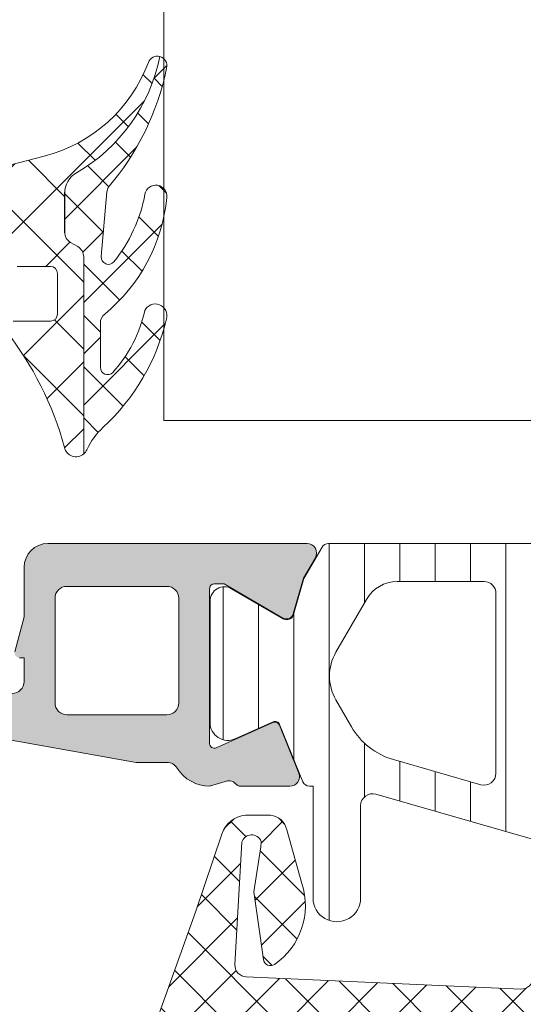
# Model space of a CAD drawing. Header units: millimetres. Extents: x 213386 to 506888, y 183055 to 450952.
# Tile 665 of 1056: x 373059 to 373081, y 339283 to 339325. Entities that reach past the tile are written whole.
import ezdxf

# ---------------------------------------------------------------- set-up
doc = ezdxf.new("R2010")
doc.units = ezdxf.units.MM
doc.layers.add('FASÁDA DETAILNÍ', color=255, linetype='Continuous', lineweight=0)
doc.layers.add('NOVA', color=255, linetype='Continuous', lineweight=0)
pattern_1 = [(135, (0, 0), (-1.077630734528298, -1.077630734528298), []), (225, (0, 0), (1.077630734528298, -1.077630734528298), [])]

# ---------------------------------------------------------------- blocks, each defined once
blk = doc.blocks.new('A$C69D17D4D')
at = {"layer": 'FASÁDA DETAILNÍ'}
h = blk.add_hatch(dxfattribs=at)
h.set_pattern_fill('ANSI37', color=256, scale=0.625, angle=90, style=0)
h.set_pattern_definition([(135, (0, 0), (-1.403165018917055, -1.403165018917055), []), (225, (0, 0), (1.403165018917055, -1.403165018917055), [])])
edge = h.paths.add_edge_path()
edge.add_ellipse((-24900.19754156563, 21563.88684667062), major_axis=(-5.039467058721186, 0), ratio=1, start_angle=299.7917844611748, end_angle=355.0355387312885, ccw=False)
edge.add_ellipse((-24902.5523417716, 21567.99993115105), major_axis=(-0.3000000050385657, 0), ratio=1, start_angle=270.00069261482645, end_angle=299.79217298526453, ccw=False)
edge.add_line((-24902.55234539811, 21568.29993115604), (-24902.01806139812, 21568.29993415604))
edge.add_ellipse((-24902.01806016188, 21567.99993439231), major_axis=(-0.2999997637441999, 0), ratio=1, start_angle=179.9999548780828, end_angle=270.0002361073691, ccw=False)
edge.add_line((-24901.71806039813, 21567.99993415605), (-24901.71806039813, 21566.44993715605))
edge.add_ellipse((-24901.41804975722, 21566.44994479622), major_axis=(-0.3000106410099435, 0), ratio=1, start_angle=0.001459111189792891, end_angle=89.99567605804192)
edge.add_line((-24901.41807239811, 21566.14993415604), (-24900.01809039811, 21566.14992315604))
edge.add_ellipse((-24900.0180932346, 21565.84993331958), major_axis=(-0.2999898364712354, 0), ratio=1, start_angle=180.0003507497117, end_angle=269.9994582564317, ccw=False)
edge.add_line((-24899.71810339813, 21565.84993515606), (-24899.71810339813, 21564.14992315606))
edge.add_ellipse((-24900.01811353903, 21564.14993029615), major_axis=(-0.3000101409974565, 0), ratio=1, start_angle=90.00441943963, end_angle=179.9986363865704, ccw=False)
edge.add_line((-24900.01809039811, 21563.84992015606), (-24901.58192139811, 21563.84993115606))
edge.add_ellipse((-24901.61477842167, 21563.54877209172), major_axis=(-0.3029461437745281, 0), ratio=1, start_angle=-96.22645090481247, end_angle=13.48357731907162)
edge.add_ellipse((-24912.93074274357, 21554.84384896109), major_axis=(-14.0007663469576, 0), ratio=1, start_angle=195.3017322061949, end_angle=218.0756200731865, ccw=False)
edge.add_ellipse((-24898.93850496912, 21558.65056253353), major_axis=(-0.5004721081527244, 0), ratio=1, start_angle=12.91760852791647, end_angle=129.8066343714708)
edge.add_line((-24898.61810339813, 21558.26609515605), (-24898.61810339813, 21566.54937415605))
edge.add_ellipse((-24899.11810310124, 21566.54937362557), major_axis=(-0.4999997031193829, 0), ratio=1, start_angle=180.0000607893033, end_angle=240.0000196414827)
edge.add_line((-24898.86810339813, 21566.98238615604), (-24899.16810339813, 21567.15559215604))
edge.add_ellipse((-24898.918103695, 21567.58860468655), major_axis=(-0.4999997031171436, 0), ratio=1, start_angle=6.0789720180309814e-05, end_angle=60.00001964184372, ccw=False)
edge.add_line((-24899.41810339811, 21567.58860415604), (-24899.41810339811, 21569.21795215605))
edge.add_ellipse((-24898.41810404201, 21569.21795293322), major_axis=(-0.9999993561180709, 0), ratio=1, start_angle=-59.94966113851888, end_angle=4.452882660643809e-05, ccw=False)
edge.add_ellipse((-24902.57443082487, 21576.40233364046), major_axis=(-7.3000234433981, 0), ratio=1, start_angle=120.0503545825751, end_angle=168.7144463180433)
edge.add_ellipse((-24895.5180938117, 21574.58710153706), major_axis=(-0.3999905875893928, 0), ratio=1, start_angle=255.147024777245, end_angle=339.4981705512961)
edge.add_ellipse((-24901.86719193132, 21576.96116848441), major_axis=(-6.378448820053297, 0), ratio=1, start_angle=104.45259778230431, end_angle=159.4981254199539, ccw=False)
edge.add_line((-24900.27526539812, 21570.78456915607), (-24901.68597239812, 21570.42098215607))
edge.add_line((-24901.68597239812, 21570.42098215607), (-24902.54867339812, 21570.21086915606))
edge.add_ellipse((-24901.21810836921, 21564.87424643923), major_axis=(-5.499995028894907, 0), ratio=1, start_angle=-76.0000450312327, end_angle=3.420221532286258e-05)
edge.add_line((-24906.71810339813, 21564.87424315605), (-24906.71810339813, 21552.45621515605))
edge.add_line((-24906.71810339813, 21552.45621515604), (-24906.43048439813, 21551.09315815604))
edge.add_ellipse((-24906.91971072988, 21550.9899255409), major_axis=(-0.4999993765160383, 0), ratio=1, start_angle=130.2837515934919, end_angle=191.9153007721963, ccw=False)
edge.add_line((-24906.59642439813, 21550.60850015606), (-24908.45303239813, 21549.03488915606))
edge.add_ellipse((-24907.96810289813, 21548.46275015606), major_axis=(-0.7499997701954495, 0), ratio=1, start_angle=-49.71629384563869, end_angle=130.2837061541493)
edge.add_line((-24907.48317339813, 21547.89061115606), (-24905.17152939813, 21549.84989715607))
edge.add_ellipse((-24905.81810156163, 21550.61274876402), major_axis=(-0.999999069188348, 0), ratio=1, start_angle=130.2836986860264, end_angle=191.9152478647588)
edge.add_line((-24904.83964839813, 21550.81921315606), (-24905.21810339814, 21552.61275015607))
edge.add_line((-24905.21810339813, 21552.61275015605), (-24905.21810339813, 21564.32295115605))
h = blk.add_hatch(dxfattribs=at)
h.set_pattern_fill('ANSI37', color=256, scale=0.48, angle=90, style=0)
h.set_pattern_definition(pattern_1)
edge = h.paths.add_edge_path()
edge.add_arc((-24897.41710413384, 21563.76104458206), 0.4999992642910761, 129.4073371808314, 179.9999342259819)
edge.add_line((-24897.91710339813, 21563.76104515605), (-24897.91710339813, 21561.89894815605))
edge.add_arc((-24897.61710320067, 21561.89894850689), 0.3000001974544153, 180.0000670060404, 317.3578430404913)
edge.add_arc((-24901.49089816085, 21565.46636322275), 5.566188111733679, 317.3577388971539, 347.8089673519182)
edge.add_arc((-24895.60682187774, 21564.0830692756), 0.4897187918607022, -17.01397229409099, 154.8827571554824, ccw=False)
edge.add_arc((-24903.94657973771, 21566.02896059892), 9.052420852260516, 312.7933211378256, 346.6565612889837, ccw=False)
edge.add_arc((-24895.75869951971, 21557.18478387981), 2.999999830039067, 132.7932868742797, 155.2450969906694)
edge.add_arc((-24898.93750560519, 21558.65056602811), 0.5004751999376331, 309.80643418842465, 335.2448242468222, ccw=False)
edge.add_line((-24898.61710339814, 21558.26609515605), (-24898.61710339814, 21566.54937415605))
edge.add_arc((-24899.11710310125, 21566.54937362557), 0.4999997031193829, 6.078930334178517e-05, 60.00001964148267)
edge.add_line((-24898.86710339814, 21566.98238615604), (-24899.16710339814, 21567.15559215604))
edge.add_arc((-24898.91710369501, 21567.58860468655), 0.4999997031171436, 180.0000607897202, 240.00001964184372, ccw=False)
edge.add_line((-24899.41710339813, 21567.58860415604), (-24899.41710339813, 21569.21795215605))
edge.add_arc((-24898.41710404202, 21569.21795293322), 0.9999993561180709, 120.05033886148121, 180.0000445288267, ccw=False)
edge.add_arc((-24902.57343082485, 21576.40233364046), 7.300023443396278, 300.0503545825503, 348.7144463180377)
edge.add_arc((-24895.51709376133, 21574.58710106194), 0.3999910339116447, -15.001276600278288, 75.14704919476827, ccw=False)
edge.add_arc((-24906.03659782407, 21576.71382153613), 11.13157184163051, 319.413038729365, 348.44234221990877, ccw=False)
edge.add_line((-24897.58306639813, 21569.47160515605), (-24897.64076739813, 21569.27938815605))
edge.add_line((-24897.64076739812, 21569.27938815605), (-24897.87860539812, 21566.56218115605))
edge.add_arc((-24897.5797481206, 21566.53602215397), 0.2999999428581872, 174.9976449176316, 320.9690488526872)
edge.add_arc((-24902.25997422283, 21570.33019419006), 6.324969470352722, 320.9689666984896, 349.5200292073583)
edge.add_arc((-24895.58213839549, 21569.10131685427), 0.4650353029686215, -7.528137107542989, 170.2920262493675, ccw=False)
edge.add_arc((-24902.33847073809, 21569.75081567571), 7.252239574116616, 309.4075108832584, 354.37832838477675, ccw=False)
h = blk.add_hatch(color=256, dxfattribs=at)
edge = h.paths.add_edge_path(flags=16)
edge.add_line((-24899.32188839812, 21547.30007515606), (-24895.12213839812, 21547.30007515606))
edge.add_ellipse((-24895.1221380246, 21547.80007478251), major_axis=(-0.4999996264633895, 0), ratio=1, start_angle=89.99995719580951, end_angle=180.0000428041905)
edge.add_line((-24894.62213839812, 21547.80007515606), (-24894.62213839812, 21552.20009915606))
edge.add_ellipse((-24895.1221380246, 21552.20009952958), major_axis=(-0.4999996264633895, 0), ratio=1, start_angle=179.9999571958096, end_angle=270.0000428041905)
edge.add_line((-24895.12213839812, 21552.70009915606), (-24899.32188739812, 21552.70009915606))
edge.add_ellipse((-24899.3218869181, 21552.20009867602), major_axis=(-0.5000004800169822, 0), ratio=1, start_angle=270.0000550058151, end_angle=359.9999449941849)
edge.add_line((-24899.82188739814, 21552.20009915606), (-24899.82188839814, 21547.80007515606))
edge.add_ellipse((-24899.32188877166, 21547.80007478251), major_axis=(-0.4999996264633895, 0), ratio=1, start_angle=-4.280419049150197e-05, end_angle=90.00004280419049)
edge = h.paths.add_edge_path()
edge.add_line((-24896.40848439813, 21545.30169415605), (-24903.17148439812, 21546.50145415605))
edge.add_arc((-24902.82214002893, 21548.47070578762), 1.999998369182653, 179.9999607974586, 259.9404098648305, ccw=False)
edge.add_line((-24904.82213839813, 21548.47070715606), (-24904.82213839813, 21552.63568015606))
edge.add_line((-24904.82213839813, 21552.63568015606), (-24904.36185739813, 21554.35346915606))
edge.add_arc((-24904.16867234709, 21554.30170523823), 0.1999999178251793, 90.00001461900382, 164.9999614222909, ccw=False)
edge.add_line((-24904.16867239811, 21554.50170515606), (-24903.72213839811, 21554.50170515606))
edge.add_arc((-24903.72213802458, 21554.0017055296), 0.4999996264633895, -4.280419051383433e-05, 90.00004280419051, ccw=False)
edge.add_line((-24903.22213839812, 21554.00170515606), (-24903.22213839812, 21548.70170515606))
edge.add_arc((-24902.72213877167, 21548.70170478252), 0.4999996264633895, 179.9999571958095, 270.0000428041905)
edge.add_line((-24902.72213839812, 21548.20170515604), (-24901.62188839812, 21548.20170515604))
edge.add_arc((-24901.62188887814, 21548.70170563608), 0.5000004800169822, 270.0000550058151, 359.9999449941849)
edge.add_line((-24901.12188839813, 21548.70170515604), (-24901.12188839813, 21549.70170515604))
edge.add_line((-24901.12188839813, 21549.70170515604), (-24901.32188839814, 21549.70170515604))
edge.add_arc((-24901.32188810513, 21549.90170529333), 0.2000001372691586, 164.9999946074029, 269.99991606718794, ccw=False)
edge.add_line((-24901.51507339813, 21549.95346915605), (-24901.12188739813, 21551.42085715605))
edge.add_line((-24901.12188739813, 21551.42085715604), (-24901.12188739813, 21553.50170515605))
edge.add_arc((-24900.12188643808, 21553.50170419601), 1.000000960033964, 90.00005500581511, 179.9999449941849, ccw=False)
edge.add_line((-24900.12188739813, 21554.50170515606), (-24889.22238539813, 21554.50170515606))
edge.add_arc((-24889.2223851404, 21554.10170482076), 0.400000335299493, -29.999916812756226, 90.00003691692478, ccw=False)
edge.add_line((-24888.87597439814, 21553.90170515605), (-24889.37414039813, 21553.03885715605))
edge.add_line((-24889.37414039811, 21553.03885715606), (-24889.80201039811, 21551.54669615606))
edge.add_arc((-24890.09038919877, 21551.62938753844), 0.3000003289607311, 239.8207587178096, 343.9999831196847, ccw=False)
edge.add_line((-24890.24120139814, 21551.37005015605), (-24892.70681239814, 21552.80178515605))
edge.add_line((-24892.70681239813, 21552.80178515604), (-24893.12723139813, 21552.80178515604))
edge.add_arc((-24893.13072390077, 21552.6102168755), 0.1916001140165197, 88.95554997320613, 182.5222218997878)
edge.add_line((-24893.32213839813, 21552.60178515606), (-24893.32213839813, 21546.11234615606))
edge.add_arc((-24893.12297186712, 21546.0941084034), 0.1999998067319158, 174.7679954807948, 294.1409481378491)
edge.add_line((-24893.04117539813, 21545.91160015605), (-24890.65749039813, 21546.97992115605))
edge.add_arc((-24890.57569364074, 21546.79741255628), 0.2000002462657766, 21.973797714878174, 114.14098223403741, ccw=False)
edge.add_line((-24890.39022239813, 21546.87224915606), (-24889.57386239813, 21544.84902115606))
edge.add_arc((-24889.94480427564, 21544.69934805), 0.3999998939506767, -90.00001754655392, 21.97381787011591, ccw=False)
edge.add_line((-24889.94480439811, 21544.29934815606), (-24892.00895139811, 21544.29934715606))
edge.add_arc((-24892.00895226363, 21544.59934679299), 0.2999996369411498, 217.9049134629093, 270.00016529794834, ccw=False)
edge.add_arc((-24892.48237182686, 21544.2307362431), 0.300000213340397, 37.90465250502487, 105.9998620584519)
edge.add_line((-24892.56506239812, 21544.51911515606), (-24893.32295139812, 21544.30179315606))
edge.add_arc((-24893.3229518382, 21545.90179220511), 1.599999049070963, 211.5923944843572, 270.0000157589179, ccw=False)
edge.add_arc((-24895.11172388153, 21544.80166018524), 0.4999999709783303, 31.59233596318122, 89.99845491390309)
edge.add_line((-24895.11171039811, 21545.30166015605), (-24896.40848439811, 21545.30169415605))
h = blk.add_hatch(dxfattribs=at)
h.set_pattern_fill('ANSI31', color=256, scale=0.468, angle=45, style=0)
h.set_pattern_definition([(90, (0, 0), (-1.4859, 3.33066907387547e-16), [])])
edge = h.paths.add_edge_path(flags=16)
edge.add_line((-24886.72962539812, 21552.15183115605), (-24888.01298739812, 21549.92912115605))
edge.add_ellipse((-24886.28126243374, 21548.92924877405), major_axis=(-1.999654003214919, 0), ratio=1, start_angle=-30.00150144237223, end_angle=29.99995422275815)
edge.add_line((-24888.01301439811, 21547.92942315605), (-24887.36088639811, 21546.79990515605))
edge.add_ellipse((-24884.76280619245, 21548.29990828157), major_axis=(-3.000005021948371, 0), ratio=1, start_angle=30.00001355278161, end_angle=73.99994528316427)
edge.add_line((-24885.58972239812, 21545.41611915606), (-24881.91870039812, 21544.36347115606))
edge.add_ellipse((-24881.78088160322, 21544.84410218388), major_axis=(-0.5000002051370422, 0), ratio=1, start_angle=73.99999279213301, end_angle=180.000798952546)
edge.add_line((-24881.28088139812, 21544.84410915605), (-24881.28099139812, 21552.40186215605))
edge.add_ellipse((-24881.78099123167, 21552.40185232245), major_axis=(-0.4999998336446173, 0), ratio=1, start_angle=180.0011268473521, end_angle=270.0008212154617)
edge.add_line((-24881.78099839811, 21552.90185215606), (-24885.43064739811, 21552.90179615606))
edge.add_ellipse((-24885.4306079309, 21551.40179690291), major_axis=(-1.499999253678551, 0), ratio=1, start_angle=270.0015075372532, end_angle=329.9984727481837)
edge = h.paths.add_edge_path(flags=16)
edge.add_line((-24879.68098939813, 21552.40188015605), (-24879.68086239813, 21544.09855015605))
edge.add_ellipse((-24879.18086211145, 21544.09855841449), major_axis=(-0.5000002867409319, 0), ratio=1, start_angle=0.000946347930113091, end_angle=74.00005606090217)
edge.add_line((-24879.31868039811, 21543.61792715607), (-24873.36591839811, 21541.91100015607))
edge.add_ellipse((-24873.22809937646, 21542.39163088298), major_axis=(-0.4999999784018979, 0), ratio=1, start_angle=73.99995831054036, end_angle=180.0009480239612)
edge.add_line((-24872.72809939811, 21542.39163915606), (-24872.72826939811, 21552.40199315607))
edge.add_ellipse((-24873.2282695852, 21552.40198096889), major_axis=(-0.5000001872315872, 0), ratio=1, start_angle=180.0013965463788, end_angle=270.0008952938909)
edge.add_line((-24873.22827739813, 21552.90198115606), (-24879.18099739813, 21552.90189115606))
edge.add_ellipse((-24879.18098912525, 21552.40189088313), major_axis=(-0.5000002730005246, 0), ratio=1, start_angle=-89.99905199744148, end_angle=0.001229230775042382)
edge = h.paths.add_edge_path(flags=16)
edge.add_line((-24865.36396539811, 21541.85284415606), (-24863.53007639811, 21545.02923415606))
edge.add_ellipse((-24866.1281561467, 21546.52923401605), major_axis=(-3.000002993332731, 0), ratio=1, start_angle=150.000036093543, end_angle=210.0014917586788)
edge.add_line((-24863.53011639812, 21548.02930315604), (-24865.91061139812, 21552.15218615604))
edge.add_ellipse((-24867.20962967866, 21551.40215049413), major_axis=(-1.500000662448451, 0), ratio=1, start_angle=210.001558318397, end_angle=270.0015171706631)
edge.add_line((-24867.20966939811, 21552.90215115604), (-24870.62828339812, 21552.90206015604))
edge.add_ellipse((-24870.62826991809, 21552.40206067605), major_axis=(-0.4999994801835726, 0), ratio=1, start_angle=-89.99845530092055, end_angle=0.001434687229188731)
edge.add_line((-24871.12826939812, 21552.40204815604), (-24871.12808839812, 21542.10273315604))
edge.add_ellipse((-24870.12808805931, 21542.10275149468), major_axis=(-1.000000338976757, 0), ratio=1, start_angle=0.001050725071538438, end_angle=90.0015275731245)
edge.add_line((-24870.12806139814, 21541.10275115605), (-24866.66296339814, 21541.10284415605))
edge.add_ellipse((-24866.66300358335, 21542.60284429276), major_axis=(-1.500000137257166, 0), ratio=1, start_angle=90.00153496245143, end_angle=149.9999969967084)
edge = h.paths.add_edge_path()
edge.add_line((-24863.51615939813, 21539.50297615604), (-24870.06922239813, 21539.50275415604))
edge.add_arc((-24870.06938925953, 21544.50275185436), 4.999997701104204, 253.999976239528, 270.00191209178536, ccw=False)
edge.add_line((-24871.44757739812, 21539.69644615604), (-24886.33399539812, 21543.96505715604))
edge.add_arc((-24886.47181391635, 21543.48442680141), 0.4999994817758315, 74.00000200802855, 180.0000739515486)
edge.add_line((-24886.97181339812, 21543.48442615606), (-24886.97181339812, 21539.60105215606))
edge.add_arc((-24887.97181339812, 21539.60103215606), 1.0000000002, -179.9988540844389, 0.0011459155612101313, ccw=False)
edge.add_line((-24888.97181339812, 21539.60101215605), (-24888.97200139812, 21544.29934815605))
edge.add_line((-24888.97200139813, 21544.29934815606), (-24889.12805339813, 21544.29934815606))
edge.add_arc((-24889.12805397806, 21544.59934814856), 0.2999999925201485, 201.9738458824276, 270.0001107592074, ccw=False)
edge.add_line((-24889.40626039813, 21544.48709315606), (-24890.37944739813, 21546.89899515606))
edge.add_arc((-24890.56491864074, 21546.82415855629), 0.2000002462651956, 21.97379771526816, 114.1409822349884)
edge.add_line((-24890.64671539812, 21547.00666715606), (-24892.24540039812, 21546.29016715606))
edge.add_arc((-24892.55213866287, 21546.97457291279), 0.7499997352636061, 179.999981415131, 294.1410584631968, ccw=False)
edge.add_line((-24893.30213839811, 21546.97457315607), (-24893.30213839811, 21552.08212215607))
edge.add_arc((-24892.70213856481, 21552.08212202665), 0.5999998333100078, 59.85707513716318, 179.9999876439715, ccw=False)
edge.add_line((-24892.40084339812, 21552.60098715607), (-24890.22888639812, 21551.33977115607))
edge.add_arc((-24890.07823812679, 21551.59920380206), 0.3000003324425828, 239.8569693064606, 343.9999309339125)
edge.add_line((-24889.78985939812, 21551.51651215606), (-24889.35559239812, 21553.03098415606))
edge.add_line((-24889.35559239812, 21553.03098415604), (-24888.59304439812, 21554.35175615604))
edge.add_arc((-24888.33323725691, 21554.2017554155), 0.2999999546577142, 87.53669521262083, 149.9998316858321, ccw=False)
edge.add_line((-24888.32034339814, 21554.50147815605), (-24864.33068939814, 21554.50147815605))
edge.add_arc((-24864.31073472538, 21554.20214243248), 0.3000001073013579, 30.000147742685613, 93.81387623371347, ccw=False)
edge.add_line((-24864.05092739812, 21554.35214315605), (-24863.28835939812, 21553.03133715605))
edge.add_line((-24863.28835939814, 21553.03133715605), (-24862.85409239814, 21551.51686615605))
edge.add_arc((-24862.56571327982, 21551.59955730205), 0.3000005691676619, 195.9999567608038, 300.1429183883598)
edge.add_line((-24862.41506539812, 21551.34012415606), (-24860.24310939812, 21552.60134015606))
edge.add_arc((-24859.94181373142, 21552.08247473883), 0.6000003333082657, 3.984309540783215e-05, 120.1429523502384, ccw=False)
edge.add_line((-24859.34181339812, 21552.08247515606), (-24859.34181339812, 21542.17887515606))
edge.add_arc((-24860.0918134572, 21542.17887441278), 0.75000005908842, -114.14102026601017, 5.6782335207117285e-05, ccw=False)
edge.add_line((-24860.39855139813, 21541.49446815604), (-24861.99723639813, 21542.21096815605))
edge.add_arc((-24862.07903315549, 21542.02845955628), 0.2000002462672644, 65.85901776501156, 158.0262022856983)
edge.add_line((-24862.26450439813, 21542.10329615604), (-24863.23796339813, 21539.69072115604))
edge.add_arc((-24863.51616925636, 21539.80297531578), 0.2999991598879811, 270.0018827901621, 338.0262614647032, ccw=False)
h = blk.add_hatch(dxfattribs=at)
h.set_pattern_fill('ANSI37', color=256, scale=0.48, angle=90, style=0)
h.set_pattern_definition(pattern_1)
edge = h.paths.add_edge_path(flags=16)
edge.add_line((-24890.21938039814, 21523.83563733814), (-24890.11963639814, 21522.44278333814))
edge.add_arc((-24890.71810331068, 21522.39992584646), 0.5999995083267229, -90.0000083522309, 4.096080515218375, ccw=False)
edge.add_arc((-24890.71810348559, 21522.39992584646), 0.5999995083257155, 175.9039194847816, 270.0000083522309, ccw=False)
edge.add_line((-24891.31657039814, 21522.44278333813), (-24891.21682639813, 21523.83563733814))
edge.add_arc((-24890.71810339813, 21523.79992286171), 0.5000001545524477, 4.096064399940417, 175.9039356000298, ccw=False)
edge = h.paths.add_edge_path(flags=16)
edge.add_arc((-24892.3181000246, 21526.99993096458), 0.4999996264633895, -90.00004280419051, 4.280419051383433e-05, ccw=False)
edge.add_line((-24892.31810039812, 21526.49993133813), (-24895.91178539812, 21526.49993133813))
edge.add_arc((-24895.91178541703, 21526.99993167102), 0.5000003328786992, 156.7819733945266, 270.00000216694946, ccw=False)
edge.add_line((-24896.37129139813, 21527.19704733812), (-24893.65541339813, 21533.52814933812))
edge.add_arc((-24893.19590804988, 21533.33103341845), 0.4999998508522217, 87.49988936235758, 156.7819182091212, ccw=False)
edge.add_line((-24893.17409739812, 21533.83055733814), (-24892.29629039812, 21533.79223133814))
edge.add_arc((-24892.31809988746, 21533.29270772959), 0.4999994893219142, -4.485734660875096e-05, 87.50002088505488, ccw=False)
edge.add_line((-24891.81810039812, 21533.29270733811), (-24891.81810039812, 21526.99993133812))
edge = h.paths.add_edge_path(flags=16)
edge.add_line((-24866.76418139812, 21532.40809333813), (-24862.61551139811, 21523.51124033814))
edge.add_arc((-24863.0686651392, 21523.29993120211), 0.4999998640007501, -90.00002967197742, 25.000007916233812, ccw=False)
edge.add_line((-24863.06866539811, 21522.79993133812), (-24872.41810039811, 21522.79993133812))
edge.add_arc((-24872.41810077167, 21523.2999309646), 0.4999996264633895, 179.9999571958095, 270.00004280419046, ccw=False)
edge.add_line((-24872.91810039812, 21523.29993133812), (-24872.91810039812, 21532.42385433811))
edge.add_arc((-24872.4181003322, 21532.42385417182), 0.5000000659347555, 87.49997275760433, 179.9999809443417, ccw=False)
edge.add_line((-24872.39629039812, 21532.92337833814), (-24867.19552639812, 21532.69630833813))
edge.add_arc((-24867.21733612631, 21532.19678293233), 0.5000012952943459, 25.00009198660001, 87.50000252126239, ccw=False)
edge = h.paths.add_edge_path(flags=16)
edge.add_arc((-24875.61810002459, 21523.2999309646), 0.4999996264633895, -90.00004280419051, 4.280419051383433e-05, ccw=False)
edge.add_line((-24875.61810039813, 21522.79993133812), (-24882.81810039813, 21522.79993133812))
edge.add_arc((-24882.81810077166, 21523.2999309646), 0.4999996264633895, 179.9999571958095, 270.00004280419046, ccw=False)
edge.add_line((-24883.31810039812, 21523.29993133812), (-24883.31810039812, 21524.49993133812))
edge.add_arc((-24885.31809890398, 21524.49993283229), 1.99999850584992, 359.9999571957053, 450.0000428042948)
edge.add_line((-24885.31810039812, 21526.49993133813), (-24889.11810039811, 21526.49993133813))
edge.add_arc((-24889.11810077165, 21526.99993096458), 0.4999996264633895, 179.9999571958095, 270.00004280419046, ccw=False)
edge.add_line((-24889.61810039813, 21526.99993133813), (-24889.61810039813, 21533.15299233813))
edge.add_arc((-24889.11810033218, 21533.15299217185), 0.5000000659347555, 87.49997275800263, 179.9999809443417, ccw=False)
edge.add_line((-24889.09629039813, 21533.65251633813), (-24883.59629039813, 21533.41238133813))
edge.add_arc((-24883.61809988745, 21532.91285772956), 0.4999994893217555, -4.4856929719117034e-05, 87.50002088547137, ccw=False)
edge.add_line((-24883.11810039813, 21532.91285733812), (-24883.11810039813, 21527.59993133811))
edge.add_arc((-24882.01810039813, 21527.59993133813), 1.099999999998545, 180, 360)
edge.add_line((-24880.91810039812, 21527.59993133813), (-24880.91810039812, 21532.77314233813))
edge.add_arc((-24880.4181003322, 21532.77314217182), 0.5000000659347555, 87.49997275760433, 179.9999809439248, ccw=False)
edge.add_line((-24880.39629039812, 21533.27266633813), (-24875.59629039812, 21533.06309333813))
edge.add_arc((-24875.61809988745, 21532.56356972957), 0.4999994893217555, -4.4856929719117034e-05, 87.50002088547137, ccw=False)
edge.add_line((-24875.11810039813, 21532.56356933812), (-24875.11810039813, 21523.29993133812))
edge = h.paths.add_edge_path()
edge.add_line((-24860.40504739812, 21524.68638833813), (-24864.50289639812, 21533.47425433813))
edge.add_ellipse((-24867.22182176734, 21532.20639684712), major_axis=(-3.000002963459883, 0), ratio=1, start_angle=205.0000306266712, end_angle=267.4999411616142)
edge.add_line((-24867.09096039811, 21535.20354433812), (-24867.73991039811, 21535.23187833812))
edge.add_ellipse((-24867.71810090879, 21535.73140194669), major_axis=(-0.4999994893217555, 0), ratio=1, start_angle=-4.4856929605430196e-05, end_angle=87.50002088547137, ccw=False)
edge.add_line((-24868.21810039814, 21535.73140233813), (-24868.21810039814, 21536.69993133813))
edge.add_ellipse((-24868.31810032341, 21536.69993141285), major_axis=(-0.09999992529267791, 0), ratio=1, start_angle=179.9999571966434, end_angle=270.0000428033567)
edge.add_line((-24868.31810039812, 21536.79993133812), (-24868.91810039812, 21536.79993133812))
edge.add_ellipse((-24868.91810047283, 21536.69993141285), major_axis=(-0.09999992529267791, 0), ratio=1, start_angle=-90.00004280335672, end_angle=4.280335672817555e-05)
edge.add_line((-24869.01810039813, 21536.69993133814), (-24869.01810039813, 21535.79689333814))
edge.add_ellipse((-24869.51810046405, 21535.79689350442), major_axis=(-0.5000000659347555, 0), ratio=1, start_angle=87.49997275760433, end_angle=179.9999809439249, ccw=False)
edge.add_line((-24869.53991039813, 21535.29736933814), (-24878.44020439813, 21535.69120733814))
edge.add_ellipse((-24878.41810029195, 21536.19071861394), major_axis=(-0.5000001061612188, 0), ratio=1, start_angle=-8.298694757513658e-05, end_angle=87.466230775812, ccw=False)
edge.add_line((-24878.91810039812, 21536.19071933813), (-24878.91810039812, 21536.79993133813))
edge.add_ellipse((-24879.01810032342, 21536.79993141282), major_axis=(-0.09999992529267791, 0), ratio=1, start_angle=179.9999571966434, end_angle=270.0000428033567)
edge.add_line((-24879.01810039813, 21536.89993133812), (-24879.61810039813, 21536.89993133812))
edge.add_ellipse((-24879.61810047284, 21536.79993141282), major_axis=(-0.09999992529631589, 0), ratio=1, start_angle=-90.00004280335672, end_angle=4.280335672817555e-05)
edge.add_line((-24879.71810039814, 21536.79993133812), (-24879.71810039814, 21536.27036933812))
edge.add_ellipse((-24880.21810089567, 21536.2703690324), major_axis=(-0.5000004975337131, 0), ratio=1, start_angle=87.46630200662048, end_angle=180.0000350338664, ccw=False)
edge.add_line((-24880.24020439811, 21535.77085733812), (-24891.78042939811, 21536.28151333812))
edge.add_ellipse((-24891.75861986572, 21536.78103793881), major_axis=(-0.5000004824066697, 0), ratio=1, start_angle=-3.2170573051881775, end_angle=87.50002091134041, ccw=False)
edge.add_line((-24892.25783239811, 21536.80909733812), (-24891.96926939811, 21541.94284033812))
edge.add_ellipse((-24891.55885139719, 21541.82728491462), major_axis=(-0.4263754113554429, 0), ratio=1, start_angle=200.7589723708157, end_angle=344.2751455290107, ccw=False)
edge.add_line((-24891.16015639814, 21541.97840833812), (-24891.16139639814, 21541.74580533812))
edge.add_line((-24891.16139639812, 21541.74580533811), (-24891.45953439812, 21539.86322633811))
edge.add_line((-24891.45953439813, 21539.86322633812), (-24891.05910839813, 21537.01394133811))
edge.add_ellipse((-24890.76202780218, 21537.05569193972), major_axis=(-0.2999999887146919, 0), ratio=1, start_angle=7.99974404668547, end_angle=124.5977463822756)
edge.add_ellipse((-24892.29514118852, 21539.2782630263), major_axis=(-3.000047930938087, 0), ratio=1, start_angle=124.5976412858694, end_angle=198.008424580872)
edge.add_line((-24889.44206239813, 21540.20574833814), (-24890.07563839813, 21542.46063933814))
edge.add_ellipse((-24890.85085090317, 21542.29970979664), major_axis=(-0.7917403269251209, 0), ratio=1, start_angle=191.727689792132, end_angle=263.2016537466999)
edge.add_line((-24890.75712839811, 21543.08588333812), (-24891.81533839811, 21543.08710433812))
edge.add_ellipse((-24891.68621415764, 21541.90801811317), major_axis=(-1.186135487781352, 0), ratio=1, start_angle=276.2496781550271, end_angle=341.3444235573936)
edge.add_line((-24892.81002839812, 21542.28743733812), (-24893.90436139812, 21539.04609733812))
edge.add_line((-24893.90436139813, 21539.04609733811), (-24896.79413939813, 21530.99630233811))
edge.add_line((-24896.79413939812, 21530.99630233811), (-24901.12694839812, 21521.09842533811))
edge.add_ellipse((-24900.66793940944, 21520.90015527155), major_axis=(-0.5000002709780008, 0), ratio=1, start_angle=-23.36204948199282, end_angle=89.93342362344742)
edge.add_line((-24900.66852039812, 21520.40015533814), (-24900.12181939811, 21520.39952033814))
edge.add_ellipse((-24900.1212391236, 21520.89952044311), major_axis=(-0.5000004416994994, 0), ratio=1, start_angle=89.93350548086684, end_angle=156.0791754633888)
edge.add_line((-24899.66418539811, 21520.69678333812), (-24898.26242939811, 21523.90078633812))
edge.add_ellipse((-24897.34628831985, 21523.49993200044), major_axis=(-0.9999993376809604, 0), ratio=1, start_angle=269.99994718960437, end_angle=336.3683852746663, ccw=False)
edge.add_line((-24897.34628739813, 21524.49993133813), (-24892.11834539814, 21524.49993133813))
edge.add_line((-24892.11834539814, 21524.49993133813), (-24892.11833639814, 21522.70045233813))
edge.add_line((-24892.11833639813, 21522.70045233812), (-24892.63313739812, 21522.56251033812))
edge.add_ellipse((-24892.51837214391, 21522.28535631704), major_axis=(-0.2999756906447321, 0), ratio=1, start_angle=-67.50629973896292, end_angle=22.50356669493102)
edge.add_line((-24892.79550639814, 21522.17054333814), (-24891.94633939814, 21520.90041633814))
edge.add_ellipse((-24891.0804752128, 21521.40013710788), major_axis=(-0.9997207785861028, 0), ratio=1, start_angle=29.99076069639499, end_angle=90.00761184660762)
edge.add_line((-24891.08034239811, 21520.40041633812), (-24890.35598139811, 21520.40044733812))
edge.add_ellipse((-24890.35618945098, 21521.40018517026), major_axis=(-0.9997378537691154, 0), ratio=1, start_angle=90.01192367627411, end_angle=150.0086750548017)
edge.add_line((-24889.49031539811, 21520.90044733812), (-24888.64114839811, 21522.17054333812))
edge.add_ellipse((-24888.91829589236, 21522.28535522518), major_axis=(-0.2999875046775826, 0), ratio=1, start_angle=157.4975938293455, end_angle=247.5013961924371)
edge.add_line((-24888.80350239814, 21522.56251033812), (-24889.31831839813, 21522.70048233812))
edge.add_line((-24889.31831839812, 21522.70048233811), (-24889.31832639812, 21524.49993133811))
edge.add_line((-24889.31832639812, 21524.49993133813), (-24886.11809939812, 21524.49993133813))
edge.add_ellipse((-24886.118099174, 21524.19993156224), major_axis=(-0.2999997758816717, 0), ratio=1, start_angle=179.9999571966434, end_angle=270.00004280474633, ccw=False)
edge.add_line((-24885.81809939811, 21524.19993133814), (-24885.81809939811, 21520.89993533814))
edge.add_ellipse((-24885.31809977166, 21520.89993496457), major_axis=(-0.4999996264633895, 0), ratio=1, start_angle=-4.280419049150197e-05, end_angle=90.00004280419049)
edge.add_line((-24885.31809939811, 21520.39993533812), (-24858.42047739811, 21520.39993533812))
edge.add_line((-24858.42047739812, 21520.39993533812), (-24857.52535939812, 21521.95032733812))
edge.add_ellipse((-24857.95837195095, 21522.20032742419), major_axis=(-0.4999999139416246, 0), ratio=1, start_angle=149.9999829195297, end_angle=269.9999366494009)
edge.add_line((-24857.95837139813, 21522.70032733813), (-24857.95837139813, 21524.39769833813))
edge.add_line((-24857.95837139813, 21524.39769833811), (-24859.95189339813, 21524.39769833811))
edge.add_ellipse((-24859.95189374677, 21524.89769859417), major_axis=(-0.500000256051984, 0), ratio=1, start_angle=25.000128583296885, end_angle=90.00003995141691, ccw=False)
h = blk.add_hatch(dxfattribs=at)
h.set_pattern_fill('ANSI37', color=256, scale=0.48, angle=90, style=0)
h.set_pattern_definition(pattern_1)
edge = h.paths.add_edge_path(flags=16)
edge.add_line((-24890.21938039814, 21523.83563715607), (-24890.11963639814, 21522.44278315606))
edge.add_arc((-24890.71810331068, 21522.39992566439), 0.5999995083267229, -90.0000083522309, 4.096080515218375, ccw=False)
edge.add_arc((-24890.71810348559, 21522.39992566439), 0.5999995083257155, 175.9039194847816, 270.0000083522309, ccw=False)
edge.add_line((-24891.31657039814, 21522.44278315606), (-24891.21682639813, 21523.83563715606))
edge.add_arc((-24890.71810339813, 21523.79992267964), 0.5000001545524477, 4.096064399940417, 175.9039356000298, ccw=False)
edge = h.paths.add_edge_path(flags=16)
edge.add_arc((-24892.3181000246, 21526.99993078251), 0.4999996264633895, -90.00004280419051, 4.280419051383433e-05, ccw=False)
edge.add_line((-24892.31810039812, 21526.49993115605), (-24895.91178539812, 21526.49993115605))
edge.add_arc((-24895.91178541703, 21526.99993148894), 0.5000003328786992, 156.7819733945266, 270.00000216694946, ccw=False)
edge.add_line((-24896.37129139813, 21527.19704715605), (-24893.65541339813, 21533.52814915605))
edge.add_arc((-24893.19590804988, 21533.33103323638), 0.4999998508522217, 87.49988936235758, 156.7819182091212, ccw=False)
edge.add_line((-24893.17409739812, 21533.83055715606), (-24892.29629039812, 21533.79223115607))
edge.add_arc((-24892.31809988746, 21533.29270754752), 0.4999994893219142, -4.485734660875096e-05, 87.50002088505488, ccw=False)
edge.add_line((-24891.81810039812, 21533.29270715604), (-24891.81810039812, 21526.99993115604))
edge = h.paths.add_edge_path(flags=16)
edge.add_line((-24866.76418139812, 21532.40809315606), (-24862.61551139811, 21523.51124015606))
edge.add_arc((-24863.0686651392, 21523.29993102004), 0.4999998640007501, -90.00002967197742, 25.000007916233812, ccw=False)
edge.add_line((-24863.06866539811, 21522.79993115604), (-24872.41810039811, 21522.79993115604))
edge.add_arc((-24872.41810077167, 21523.29993078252), 0.4999996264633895, 179.9999571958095, 270.00004280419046, ccw=False)
edge.add_line((-24872.91810039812, 21523.29993115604), (-24872.91810039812, 21532.42385415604))
edge.add_arc((-24872.4181003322, 21532.42385398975), 0.5000000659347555, 87.49997275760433, 179.9999809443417, ccw=False)
edge.add_line((-24872.39629039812, 21532.92337815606), (-24867.19552639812, 21532.69630815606))
edge.add_arc((-24867.21733612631, 21532.19678275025), 0.5000012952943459, 25.00009198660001, 87.50000252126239, ccw=False)
edge = h.paths.add_edge_path(flags=16)
edge.add_arc((-24875.61810002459, 21523.29993078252), 0.4999996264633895, -90.00004280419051, 4.280419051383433e-05, ccw=False)
edge.add_line((-24875.61810039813, 21522.79993115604), (-24882.81810039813, 21522.79993115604))
edge.add_arc((-24882.81810077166, 21523.29993078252), 0.4999996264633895, 179.9999571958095, 270.00004280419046, ccw=False)
edge.add_line((-24883.31810039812, 21523.29993115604), (-24883.31810039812, 21524.49993115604))
edge.add_arc((-24885.31809890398, 21524.49993265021), 1.99999850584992, 359.9999571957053, 450.0000428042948)
edge.add_line((-24885.31810039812, 21526.49993115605), (-24889.11810039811, 21526.49993115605))
edge.add_arc((-24889.11810077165, 21526.99993078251), 0.4999996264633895, 179.9999571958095, 270.00004280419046, ccw=False)
edge.add_line((-24889.61810039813, 21526.99993115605), (-24889.61810039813, 21533.15299215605))
edge.add_arc((-24889.11810033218, 21533.15299198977), 0.5000000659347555, 87.49997275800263, 179.9999809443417, ccw=False)
edge.add_line((-24889.09629039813, 21533.65251615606), (-24883.59629039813, 21533.41238115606))
edge.add_arc((-24883.61809988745, 21532.91285754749), 0.4999994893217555, -4.4856929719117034e-05, 87.50002088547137, ccw=False)
edge.add_line((-24883.11810039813, 21532.91285715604), (-24883.11810039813, 21527.59993115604))
edge.add_arc((-24882.01810039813, 21527.59993115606), 1.099999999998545, 180, 360)
edge.add_line((-24880.91810039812, 21527.59993115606), (-24880.91810039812, 21532.77314215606))
edge.add_arc((-24880.4181003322, 21532.77314198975), 0.5000000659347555, 87.49997275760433, 179.9999809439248, ccw=False)
edge.add_line((-24880.39629039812, 21533.27266615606), (-24875.59629039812, 21533.06309315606))
edge.add_arc((-24875.61809988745, 21532.56356954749), 0.4999994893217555, -4.4856929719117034e-05, 87.50002088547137, ccw=False)
edge.add_line((-24875.11810039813, 21532.56356915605), (-24875.11810039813, 21523.29993115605))
edge = h.paths.add_edge_path()
edge.add_line((-24860.40504739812, 21524.68638815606), (-24864.50289639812, 21533.47425415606))
edge.add_ellipse((-24867.22182176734, 21532.20639666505), major_axis=(-3.000002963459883, 0), ratio=1, start_angle=205.0000306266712, end_angle=267.4999411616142)
edge.add_line((-24867.09096039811, 21535.20354415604), (-24867.73991039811, 21535.23187815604))
edge.add_ellipse((-24867.71810090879, 21535.73140176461), major_axis=(-0.4999994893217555, 0), ratio=1, start_angle=-4.4856929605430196e-05, end_angle=87.50002088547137, ccw=False)
edge.add_line((-24868.21810039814, 21535.73140215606), (-24868.21810039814, 21536.69993115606))
edge.add_ellipse((-24868.31810032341, 21536.69993123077), major_axis=(-0.09999992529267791, 0), ratio=1, start_angle=179.9999571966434, end_angle=270.0000428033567)
edge.add_line((-24868.31810039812, 21536.79993115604), (-24868.91810039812, 21536.79993115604))
edge.add_ellipse((-24868.91810047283, 21536.69993123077), major_axis=(-0.09999992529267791, 0), ratio=1, start_angle=-90.00004280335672, end_angle=4.280335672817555e-05)
edge.add_line((-24869.01810039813, 21536.69993115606), (-24869.01810039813, 21535.79689315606))
edge.add_ellipse((-24869.51810046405, 21535.79689332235), major_axis=(-0.5000000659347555, 0), ratio=1, start_angle=87.49997275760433, end_angle=179.9999809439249, ccw=False)
edge.add_line((-24869.53991039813, 21535.29736915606), (-24878.44020439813, 21535.69120715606))
edge.add_ellipse((-24878.41810029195, 21536.19071843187), major_axis=(-0.5000001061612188, 0), ratio=1, start_angle=-8.298694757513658e-05, end_angle=87.466230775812, ccw=False)
edge.add_line((-24878.91810039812, 21536.19071915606), (-24878.91810039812, 21536.79993115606))
edge.add_ellipse((-24879.01810032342, 21536.79993123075), major_axis=(-0.09999992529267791, 0), ratio=1, start_angle=179.9999571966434, end_angle=270.0000428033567)
edge.add_line((-24879.01810039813, 21536.89993115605), (-24879.61810039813, 21536.89993115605))
edge.add_ellipse((-24879.61810047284, 21536.79993123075), major_axis=(-0.09999992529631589, 0), ratio=1, start_angle=-90.00004280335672, end_angle=4.280335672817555e-05)
edge.add_line((-24879.71810039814, 21536.79993115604), (-24879.71810039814, 21536.27036915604))
edge.add_ellipse((-24880.21810089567, 21536.27036885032), major_axis=(-0.5000004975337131, 0), ratio=1, start_angle=87.46630200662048, end_angle=180.0000350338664, ccw=False)
edge.add_line((-24880.24020439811, 21535.77085715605), (-24891.78042939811, 21536.28151315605))
edge.add_ellipse((-24891.75861986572, 21536.78103775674), major_axis=(-0.5000004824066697, 0), ratio=1, start_angle=-3.2170573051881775, end_angle=87.50002091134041, ccw=False)
edge.add_line((-24892.25783239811, 21536.80909715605), (-24891.96926939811, 21541.94284015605))
edge.add_ellipse((-24891.55885139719, 21541.82728473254), major_axis=(-0.4263754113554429, 0), ratio=1, start_angle=200.7589723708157, end_angle=344.2751455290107, ccw=False)
edge.add_line((-24891.16015639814, 21541.97840815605), (-24891.16139639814, 21541.74580515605))
edge.add_line((-24891.16139639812, 21541.74580515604), (-24891.45953439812, 21539.86322615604))
edge.add_line((-24891.45953439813, 21539.86322615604), (-24891.05910839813, 21537.01394115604))
edge.add_ellipse((-24890.76202780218, 21537.05569175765), major_axis=(-0.2999999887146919, 0), ratio=1, start_angle=7.99974404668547, end_angle=124.5977463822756)
edge.add_ellipse((-24892.29514118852, 21539.27826284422), major_axis=(-3.000047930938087, 0), ratio=1, start_angle=124.5976412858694, end_angle=198.008424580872)
edge.add_line((-24889.44206239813, 21540.20574815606), (-24890.07563839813, 21542.46063915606))
edge.add_ellipse((-24890.85085090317, 21542.29970961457), major_axis=(-0.7917403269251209, 0), ratio=1, start_angle=191.727689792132, end_angle=263.2016537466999)
edge.add_line((-24890.75712839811, 21543.08588315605), (-24891.81533839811, 21543.08710415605))
edge.add_ellipse((-24891.68621415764, 21541.9080179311), major_axis=(-1.186135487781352, 0), ratio=1, start_angle=276.2496781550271, end_angle=341.3444235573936)
edge.add_line((-24892.81002839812, 21542.28743715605), (-24893.90436139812, 21539.04609715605))
edge.add_line((-24893.90436139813, 21539.04609715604), (-24896.79413939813, 21530.99630215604))
edge.add_line((-24896.79413939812, 21530.99630215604), (-24901.12694839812, 21521.09842515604))
edge.add_ellipse((-24900.66793940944, 21520.90015508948), major_axis=(-0.5000002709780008, 0), ratio=1, start_angle=-23.36204948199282, end_angle=89.93342362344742)
edge.add_line((-24900.66852039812, 21520.40015515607), (-24900.12181939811, 21520.39952015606))
edge.add_ellipse((-24900.1212391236, 21520.89952026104), major_axis=(-0.5000004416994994, 0), ratio=1, start_angle=89.93350548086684, end_angle=156.0791754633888)
edge.add_line((-24899.66418539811, 21520.69678315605), (-24898.26242939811, 21523.90078615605))
edge.add_ellipse((-24897.34628831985, 21523.49993181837), major_axis=(-0.9999993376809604, 0), ratio=1, start_angle=269.99994718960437, end_angle=336.3683852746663, ccw=False)
edge.add_line((-24897.34628739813, 21524.49993115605), (-24892.11834539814, 21524.49993115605))
edge.add_line((-24892.11834539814, 21524.49993115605), (-24892.11833639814, 21522.70045215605))
edge.add_line((-24892.11833639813, 21522.70045215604), (-24892.63313739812, 21522.56251015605))
edge.add_ellipse((-24892.51837214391, 21522.28535613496), major_axis=(-0.2999756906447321, 0), ratio=1, start_angle=-67.50629973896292, end_angle=22.50356669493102)
edge.add_line((-24892.79550639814, 21522.17054315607), (-24891.94633939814, 21520.90041615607))
edge.add_ellipse((-24891.0804752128, 21521.4001369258), major_axis=(-0.9997207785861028, 0), ratio=1, start_angle=29.99076069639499, end_angle=90.00761184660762)
edge.add_line((-24891.08034239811, 21520.40041615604), (-24890.35598139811, 21520.40044715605))
edge.add_ellipse((-24890.35618945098, 21521.40018498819), major_axis=(-0.9997378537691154, 0), ratio=1, start_angle=90.01192367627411, end_angle=150.0086750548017)
edge.add_line((-24889.49031539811, 21520.90044715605), (-24888.64114839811, 21522.17054315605))
edge.add_ellipse((-24888.91829589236, 21522.2853550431), major_axis=(-0.2999875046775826, 0), ratio=1, start_angle=157.4975938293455, end_angle=247.5013961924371)
edge.add_line((-24888.80350239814, 21522.56251015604), (-24889.31831839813, 21522.70048215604))
edge.add_line((-24889.31831839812, 21522.70048215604), (-24889.31832639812, 21524.49993115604))
edge.add_line((-24889.31832639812, 21524.49993115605), (-24886.11809939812, 21524.49993115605))
edge.add_ellipse((-24886.118099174, 21524.19993138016), major_axis=(-0.2999997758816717, 0), ratio=1, start_angle=179.9999571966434, end_angle=270.00004280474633, ccw=False)
edge.add_line((-24885.81809939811, 21524.19993115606), (-24885.81809939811, 21520.89993515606))
edge.add_ellipse((-24885.31809977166, 21520.8999347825), major_axis=(-0.4999996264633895, 0), ratio=1, start_angle=-4.280419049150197e-05, end_angle=90.00004280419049)
edge.add_line((-24885.31809939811, 21520.39993515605), (-24858.42047739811, 21520.39993515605))
edge.add_line((-24858.42047739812, 21520.39993515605), (-24857.52535939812, 21521.95032715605))
edge.add_ellipse((-24857.95837195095, 21522.20032724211), major_axis=(-0.4999999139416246, 0), ratio=1, start_angle=149.9999829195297, end_angle=269.9999366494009)
edge.add_line((-24857.95837139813, 21522.70032715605), (-24857.95837139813, 21524.39769815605))
edge.add_line((-24857.95837139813, 21524.39769815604), (-24859.95189339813, 21524.39769815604))
edge.add_ellipse((-24859.95189374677, 21524.8976984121), major_axis=(-0.500000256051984, 0), ratio=1, start_angle=25.000128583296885, end_angle=90.00003995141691, ccw=False)
blk.add_lwpolyline([(-24895.25401524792, 21640.64530968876), (-24895.25401524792, 22028.33608654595), (-24851.25401524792, 22028.33608654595), (-24851.25401524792, 21640.64530968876), (-24851.25401524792, 21559.6744308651), (-24895.25401524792, 21559.6744308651)], close=True, dxfattribs=at)
at = {"layer": 'FASÁDA DETAILNÍ', "extrusion": (0, 0, -1)}
for points in [[(24901.41807239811, 21566.14993415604), (24900.01809039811, 21566.14992315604), (24900.01809039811, 21566.14992315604, 0.414209), (24899.71810339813, 21565.84993515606), (24899.71810339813, 21564.14992315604), (24899.71810339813, 21564.14992315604, 0.414184), (24900.01809039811, 21563.84992015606), (24901.58192139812, 21563.84993115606)], [(24901.90937439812, 21563.47813515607, 0.0996982), (24899.42631139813, 21558.53868215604, -0.559391), (24898.61810339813, 21558.26609515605), (24898.61810339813, 21566.54937415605), (24898.61810339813, 21566.54937415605, -0.267949), (24898.86810339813, 21566.98238615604), (24899.16810339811, 21567.15559215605), (24899.16810339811, 21567.15559215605, 0.267949), (24899.41810339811, 21567.58860415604), (24899.41810339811, 21569.21795215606), (24899.41810339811, 21569.21795215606, 0.267714), (24898.91886439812, 21570.08353815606, -0.215587), (24895.41556039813, 21574.97372715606, -0.385623), (24895.89274939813, 21574.72719315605, 0.244909), (24900.27526539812, 21570.78456915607), (24901.68597239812, 21570.42098215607)], [(24879.71810039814, 21536.27036933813, 0.427226), (24880.24020439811, 21535.77085733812), (24891.78042939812, 21536.28151333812), (24891.78042939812, 21536.28151333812, 0.417884), (24892.25783239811, 21536.80909733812), (24891.96926939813, 21541.94284033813), (24891.96926939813, 21541.94284033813, 0.723322), (24891.16015639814, 21541.97840833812), (24891.16139639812, 21541.74580533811), (24891.45953439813, 21539.86322633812), (24891.05910839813, 21537.01394133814), (24891.05910839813, 21537.01394133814, -0.557725), (24890.59168439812, 21536.80874433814, -0.331739), (24889.44206239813, 21540.20574833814), (24890.07563839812, 21542.46063933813), (24890.07563839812, 21542.46063933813, -0.322384), (24890.75712839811, 21543.08588333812), (24891.81533839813, 21543.08710433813), (24891.81533839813, 21543.08710433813, -0.291922), (24892.81002839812, 21542.28743733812), (24893.90436139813, 21539.04609733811), (24896.79413939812, 21530.99630233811)], [(24879.71810039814, 21536.27036915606, 0.427226), (24880.24020439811, 21535.77085715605), (24891.78042939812, 21536.28151315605), (24891.78042939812, 21536.28151315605, 0.417884), (24892.25783239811, 21536.80909715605), (24891.96926939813, 21541.94284015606), (24891.96926939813, 21541.94284015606, 0.723322), (24891.16015639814, 21541.97840815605), (24891.16139639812, 21541.74580515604), (24891.45953439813, 21539.86322615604), (24891.05910839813, 21537.01394115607), (24891.05910839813, 21537.01394115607, -0.557725), (24890.59168439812, 21536.80874415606, -0.331739), (24889.44206239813, 21540.20574815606), (24890.07563839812, 21542.46063915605), (24890.07563839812, 21542.46063915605, -0.322384), (24890.75712839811, 21543.08588315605), (24891.81533839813, 21543.08710415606), (24891.81533839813, 21543.08710415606, -0.291922), (24892.81002839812, 21542.28743715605), (24893.90436139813, 21539.04609715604), (24896.79413939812, 21530.99630215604)]]:
    blk.add_lwpolyline(points, format="xyb", dxfattribs=at)
at = {"layer": 'FASÁDA DETAILNÍ'}
blk.add_lwpolyline([(-24897.73451839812, 21564.14737015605, 0.224409), (-24897.91710339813, 21563.76104515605), (-24897.91710339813, 21561.89894815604), (-24897.91710339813, 21561.89894815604, 0.683163), (-24897.39642339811, 21561.69572315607, 0.133656), (-24896.05023339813, 21564.29094115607, -0.931673), (-24895.13853639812, 21563.93977515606, -0.148841), (-24897.79676539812, 21559.38621215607, 0.0982791), (-24898.48302139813, 21558.44099615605, -0.111454), (-24898.61710339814, 21558.26609515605), (-24898.61710339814, 21566.54937415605), (-24898.61710339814, 21566.54937415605, 0.267949), (-24898.86710339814, 21566.98238615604), (-24899.16710339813, 21567.15559215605), (-24899.16710339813, 21567.15559215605, -0.267949), (-24899.41710339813, 21567.58860415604), (-24899.41710339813, 21569.21795215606), (-24899.41710339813, 21569.21795215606, -0.267714), (-24898.91786439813, 21570.08353815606, 0.215587), (-24895.41456039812, 21574.97372715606, -0.414972), (-24895.13073439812, 21574.48356715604, -0.127346), (-24897.58306639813, 21569.47160515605), (-24897.64076739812, 21569.27938815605), (-24897.87860539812, 21566.56218115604), (-24897.87860539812, 21566.56218115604, 0.739768), (-24897.34670639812, 21566.34710015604, 0.125226), (-24896.04051439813, 21569.17973415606, -0.981156), (-24895.12111139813, 21569.04039115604, -0.19878), (-24897.73451839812, 21564.14737015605)], format="xyb", close=True, dxfattribs=at)
for points in [[(-24901.62188839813, 21548.20170515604, 0.414213), (-24901.12188839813, 21548.70170515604), (-24901.12188839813, 21549.70170515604), (-24901.32188839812, 21549.70170515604)], [(-24901.51507339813, 21549.95346915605), (-24901.12188739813, 21551.42085715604), (-24901.12188739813, 21553.50170515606), (-24901.12188739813, 21553.50170515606, -0.414213), (-24900.12188739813, 21554.50170515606), (-24889.22238539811, 21554.50170515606), (-24889.22238539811, 21554.50170515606, -0.57735), (-24888.87597439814, 21553.90170515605), (-24889.37414039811, 21553.03885715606), (-24889.80201039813, 21551.54669615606), (-24889.80201039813, 21551.54669615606, -0.488701), (-24890.24120139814, 21551.37005015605), (-24892.70681239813, 21552.80178515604), (-24893.12723139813, 21552.80178515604), (-24893.12723139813, 21552.80178515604, 0.432566), (-24893.32213839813, 21552.60178515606), (-24893.32213839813, 21546.11234615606), (-24893.32213839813, 21546.11234615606, 0.573708), (-24893.04117539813, 21545.91160015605), (-24890.65749039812, 21546.97992115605), (-24890.65749039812, 21546.97992115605, -0.425336), (-24890.39022239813, 21546.87224915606), (-24889.57386239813, 21544.84902115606), (-24889.57386239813, 21544.84902115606, -0.531563), (-24889.94480439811, 21544.29934815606), (-24892.00895139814, 21544.29934715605), (-24892.00895139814, 21544.29934715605, -0.231306), (-24892.24566139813, 21544.41504115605, 0.306185), (-24892.56506239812, 21544.51911515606), (-24893.32295139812, 21544.30179315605), (-24893.32295139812, 21544.30179315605, -0.260516), (-24894.68582539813, 21545.06359615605, 0.260509), (-24895.11171039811, 21545.30166015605), (-24896.40848439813, 21545.30169415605), (-24896.40848439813, 21545.30169415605), (-24903.17148439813, 21546.50145415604)], [(-24871.44757739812, 21539.69644615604), (-24886.33399539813, 21543.96505715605), (-24886.33399539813, 21543.96505715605, 0.498582), (-24886.97181339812, 21543.48442615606), (-24886.97181339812, 21539.60105215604), (-24886.97181339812, 21539.60105215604, -1), (-24888.97181339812, 21539.60101215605), (-24888.97200139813, 21544.29934815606), (-24889.12805339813, 21544.29934815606), (-24889.12805339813, 21544.29934815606, -0.305856), (-24889.40626039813, 21544.48709315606), (-24890.37944739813, 21546.89899515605), (-24890.37944739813, 21546.89899515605, 0.425336), (-24890.64671539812, 21547.00666715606), (-24892.24540039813, 21546.29016715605), (-24892.24540039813, 21546.29016715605, -0.543753), (-24893.30213839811, 21546.97457315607), (-24893.30213839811, 21552.08212215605), (-24893.30213839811, 21552.08212215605, -0.578182), (-24892.40084339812, 21552.60098715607), (-24890.22888639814, 21551.33977115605), (-24890.22888639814, 21551.33977115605, 0.488505), (-24889.78985939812, 21551.51651215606), (-24889.35559239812, 21553.03098415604), (-24888.59304439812, 21554.35175615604), (-24888.59304439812, 21554.35175615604, -0.279502), (-24888.32034339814, 21554.50147815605), (-24864.33068939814, 21554.50147815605)]]:
    blk.add_lwpolyline(points, format="xyb", dxfattribs=at)
at = {"layer": 'FASÁDA DETAILNÍ', "extrusion": (0, 0, -1)}
for points in [[(24899.32188839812, 21547.30007515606), (24895.12213839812, 21547.30007515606), (24895.12213839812, 21547.30007515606, -0.414214), (24894.62213839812, 21547.80007515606), (24894.62213839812, 21552.20009915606), (24894.62213839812, 21552.20009915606, -0.414214), (24895.12213839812, 21552.70009915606), (24899.32188739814, 21552.70009915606), (24899.32188739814, 21552.70009915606, -0.414213), (24899.82188739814, 21552.20009915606), (24899.82188839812, 21547.80007515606), (24899.82188839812, 21547.80007515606, -0.414214), (24899.32188839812, 21547.30007515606)], [(24886.72962539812, 21552.15183115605), (24888.01298739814, 21549.92912115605), (24888.01298739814, 21549.92912115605, -0.267956), (24888.01301439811, 21547.92942315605), (24887.36088639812, 21546.79990515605), (24887.36088639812, 21546.79990515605, -0.19438), (24885.58972239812, 21545.41611915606), (24881.91870039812, 21544.36347115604), (24881.91870039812, 21544.36347115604, -0.498586), (24881.28088139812, 21544.84410915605), (24881.28099139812, 21552.40186215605), (24881.28099139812, 21552.40186215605, -0.414212), (24881.78099839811, 21552.90185215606), (24885.43064739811, 21552.90179615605), (24885.43064739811, 21552.90179615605, -0.267935), (24886.72962539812, 21552.15183115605)]]:
    blk.add_lwpolyline(points, format="xyb", close=True, dxfattribs=at)

msp = doc.modelspace()

# ---------------------------------------------------------------- block references
at = {"layer": 'NOVA', "ltscale": 300}
msp.add_blockref('A$C69D17D4D', (397960.6382589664, 317748.1544064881), dxfattribs=at)

doc.saveas('drawing.dxf')
